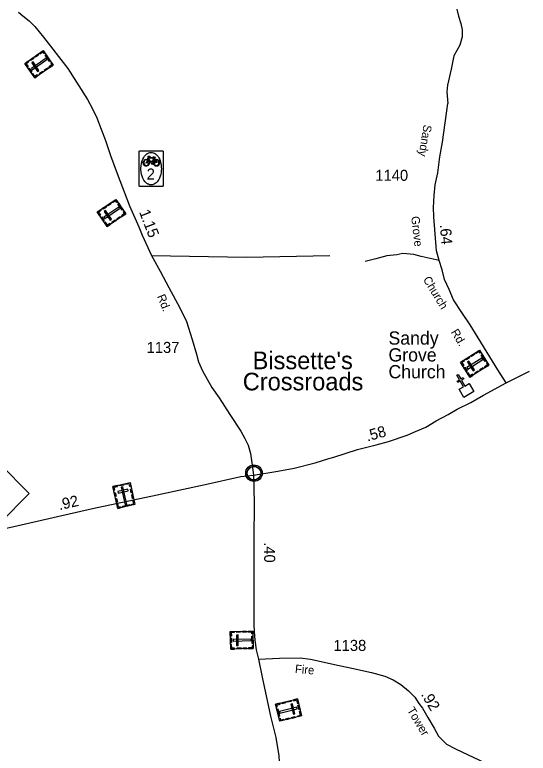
# Model space of a CAD drawing. Extents: x 2220236 to 2384410, y 720751 to 894131.
# Drawn here: x 2255753 to 2261578, y 766439 to 774813 of the extents above; entities that cross this region are included whole.
import ezdxf

# ---------------------------------------------------------------- set-up
doc = ezdxf.new("R2010")
doc.units = 0
doc.layers.add('Default', color=7, linetype='Continuous')

msp = doc.modelspace()

# ---------------------------------------------------------------- linework, layer by layer
at = {"layer": 'Default'}
for points in [[(2260769.2, 774876.3), (2260785.9, 774795.8), (2260812.7, 774711.9), (2260829.5, 774641.5), (2260829.5, 774561), (2260802.7, 774467), (2260735.6, 774346.3), (2260705.5, 774195.3), (2260661.9, 774014.2), (2260655.2, 773937), (2260665.3, 773807.7)], [(2255795.8, 774842.8), (2255846.3, 774801.2), (2255915.6, 774743.7), (2255980, 774680.3), (2256080.9, 774560.2), (2256354.5, 774204.9), (2256577.7, 773851.5), (2256635.9, 773744.7), (2256682.4, 773643.7), (2256781.4, 773385.5), (2256839.6, 773216.6), (2256915.3, 773010.8), (2257053.1, 772645.7), (2257159.8, 772408.8), (2257196.7, 772313.7), (2257303.4, 772084.6), (2257402.4, 771905.9), (2257499.4, 771719.5), (2257627.4, 771488.5), (2257703.1, 771333.1), (2257765.2, 771131.2), (2257813.7, 770962.3), (2257837, 770876.8), (2257881.6, 770773.9), (2257988.4, 770587.5), (2258073.8, 770467.1), (2258192.1, 770280.7), (2258318.3, 770090.4), (2258364.8, 770006.9), (2258399.8, 769931.2), (2258428.9, 769838), (2258442.4, 769733.2), (2258459.9, 769593.4)], [(2261328.7, 770638.3), (2261231.3, 770785.2), (2260920.7, 771296.1), (2260823.4, 771435), (2260730, 771580.1), (2260681.1, 771697.7), (2260630, 771811.1), (2260600.9, 771920.8), (2260568, 772024.5), (2260536.9, 772134.1), (2260505.3, 772519.6), (2260502.4, 772625.4), (2260511, 772761.4), (2260521.9, 772883.5), (2260552.6, 773021.7), (2260574.8, 773199.9), (2260607.3, 773368), (2260665.3, 773807.7)], [(2260568, 772024.5), (2260361.7, 772072.5), (2260281.4, 772093.8), (2260155.4, 772104.5), (2260085.6, 772091.8), (2259973.8, 772078.7), (2259848.1, 772045.7), (2259728.6, 772016.6)], [(2257303.4, 772084.6), (2258382.3, 772063.2), (2259328.6, 772084.5)], [(2261328.7, 770638.3), (2261593.6, 770771.2)], [(2258459.9, 769593.4), (2258737.4, 769636.1), (2258923.7, 769671), (2259162.4, 769733.2), (2259315.6, 769779.8), (2259373.9, 769795.3), (2259640.5, 769884.7), (2259851.1, 769935.3), (2259991.4, 769974.5), (2260203.5, 770046.3), (2260298.1, 770085.5), (2260415.6, 770134.5), (2260535.1, 770209), (2260670.1, 770278.1), (2260771.7, 770339.3), (2260925, 770414.5), (2261072.1, 770499.8), (2261328.7, 770638.3)], [(2253734.9, 768539), (2255161.1, 768878.8), (2256633.9, 769214.7), (2257369.4, 769370.1), (2257914.6, 769486.6), (2258319.4, 769575.3), (2258459.9, 769593.4)], [(2258459.9, 769593.4), (2258469.6, 769282.7), (2258463.8, 768857.5), (2258465.7, 768533.2), (2258465.7, 768290.5), (2258463.8, 768098.3), (2258465.7, 767894.4), (2258467.7, 767820.6), (2258475.4, 767721.6), (2258491, 767610.9), (2258518.1, 767506)], [(2258518.1, 767506), (2258558.9, 767302.2), (2258655.9, 766859.5), (2258714.1, 766616.7), (2258747.1, 766409), (2258752.9, 766341), (2258754.9, 766220.6), (2258751, 766106.1), (2258743.2, 766018.7), (2258725.8, 765925.5), (2258698.6, 765834.2), (2258624.8, 765624.5), (2258442.4, 765195.4), (2258310.5, 764816.8), (2258267.8, 764624.6), (2258230.9, 764430.4), (2258223.2, 764317.8), (2258205.7, 764082.8), (2258195.3, 763859.9), (2258183, 763612), (2258175.7, 763459.8), (2258177.3, 763287.2), (2258211.7, 762914.1), (2258236.2, 762721)], [(2258518.1, 767506), (2258756.8, 767515.7), (2258989.7, 767519.6), (2259108, 767506), (2259230, 767480.3), (2259381.3, 767446.1), (2259578.8, 767404.6), (2259800.8, 767353.3), (2259949.6, 767311.8), (2260047.2, 767270.4), (2260132.5, 767216.7), (2260217.9, 767145.9), (2260291.1, 767075.1), (2260337.4, 767004.3), (2260377.8, 766949.1), (2260440.6, 766843.9), (2260509.9, 766722.5), (2260561.9, 766630.9), (2260649.7, 766543), (2260754.6, 766486.8), (2260825.3, 766452.7), (2261091.2, 766328.2)]]:
    msp.add_lwpolyline(points, dxfattribs=at)
for points in [[(2255980, 774097.6), (2255866.2, 774261), (2256075.2, 774406.4), (2256189, 774243)], [(2256022.4, 774355.8), (2255986.9, 774331.1), (2255980.4, 774340.4), (2256015.9, 774365.2)], [(2256094.2, 774379.2), (2256084.7, 774372.7), (2256072.2, 774390.7), (2256039, 774367.7), (2256032.6, 774376.8), (2256075.2, 774406.4)], [(2256146.7, 774283.6), (2256098.2, 774353.3), (2256107.6, 774359.8), (2256156.1, 774290.1)], [(2255901.8, 774285.8), (2255908.3, 774276.5), (2255881.9, 774258.1), (2255905, 774224.8), (2255895.9, 774218.5), (2255866.3, 774261.1)], [(2255968.3, 774318.2), (2255932.7, 774293.4), (2255926.2, 774302.8), (2255961.8, 774327.5)], [(2255941.7, 774203.8), (2255952.4, 774188.5), (2256118.9, 774304.3), (2256108.2, 774319.6)], [(2256012.5, 774169.9), (2256027.9, 774180.6), (2255960.6, 774277.3), (2255945.3, 774266.6)], [(2256170, 774270.1), (2256160.6, 774263.6), (2256173.2, 774245.5), (2256140, 774222.4), (2256146.4, 774213.3), (2256189, 774243)], [(2255937.7, 774158.4), (2255908.1, 774200.9), (2255917.4, 774207.4), (2255947, 774164.9)], [(2256131.6, 774203), (2256096, 774178.3), (2256089.5, 774187.6), (2256125.1, 774212.4)], [(2256015.5, 774122.3), (2256009, 774131.6), (2255982.6, 774113.2), (2255959.5, 774146.5), (2255950.3, 774140.2), (2255980, 774097.6)], [(2256076.4, 774164.7), (2256040.9, 774139.9), (2256034.4, 774149.3), (2256069.9, 774174)], [(2257174.9, 773271.4), (2257175.7, 773271.5), (2257208.8, 773271.5), (2257392.1, 773271.5), (2257425.2, 773271.4), (2257426.3, 773271.3), (2257427, 773271.2), (2257427.7, 773271.1), (2257428.5, 773270.9), (2257429.2, 773270.6), (2257430.5, 773270), (2257431.1, 773269.6), (2257431.7, 773269.1), (2257432.5, 773268.5), (2257433.4, 773267.5), (2257434, 773266.7), (2257434.3, 773266.3), (2257434.5, 773265.9), (2257434.8, 773265.4), (2257435, 773265), (2257435.2, 773264.5), (2257435.4, 773263.8), (2257435.7, 773262.8), (2257435.8, 773261.9), (2257435.8, 773261.6), (2257435.9, 773261.2), (2257435.9, 773227.7), (2257435.9, 772907.8), (2257435.9, 772874.7), (2257435.8, 772873.6), (2257435.7, 772872.9), (2257435.5, 772872.2), (2257435.3, 772871.4), (2257435.1, 772870.7), (2257434.4, 772869.4), (2257434, 772868.8), (2257433.6, 772868.2), (2257433, 772867.4), (2257432.5, 772867), (2257431.9, 772866.5), (2257431.6, 772866.3), (2257431.1, 772865.9), (2257430.7, 772865.6), (2257430.3, 772865.4), (2257429.8, 772865.1), (2257428.9, 772864.7), (2257428.2, 772864.5), (2257427.3, 772864.2), (2257426.8, 772864.2), (2257426.4, 772864.1), (2257426, 772864.1), (2257425.6, 772864), (2257425.1, 772864), (2257392.1, 772864), (2257208.8, 772864), (2257175.8, 772864), (2257175.1, 772864.1), (2257174.6, 772864.1), (2257173.9, 772864.2), (2257173.2, 772864.4), (2257172.5, 772864.6), (2257171.8, 772864.8), (2257171, 772865.2), (2257170.4, 772865.5), (2257169.8, 772865.9), (2257169.2, 772866.3), (2257168.9, 772866.6), (2257168.5, 772866.9), (2257168.2, 772867.2), (2257167.8, 772867.7), (2257167.4, 772868), (2257167.1, 772868.5), (2257166.8, 772869), (2257166.5, 772869.4), (2257166.2, 772869.9), (2257166, 772870.5), (2257165.8, 772871), (2257165.7, 772871.3), (2257165.5, 772871.6), (2257165.5, 772871.8), (2257165.4, 772872), (2257165.4, 772872.3), (2257165.3, 772872.5), (2257165.2, 772872.8), (2257165.2, 772873), (2257165.2, 772873.3), (2257165.1, 772873.5), (2257165.1, 772873.7), (2257165.1, 772874), (2257165, 772874.6), (2257165, 772907.8), (2257165, 773227.7), (2257165, 773260.7), (2257165.1, 773261.9), (2257165.2, 773262.5), (2257165.4, 773263.3), (2257165.6, 773264), (2257165.9, 773264.7), (2257166.5, 773266.1), (2257166.9, 773266.7), (2257167.3, 773267.3), (2257168, 773268), (2257169, 773269), (2257169.8, 773269.6), (2257170.2, 773269.8), (2257170.6, 773270.1), (2257171.1, 773270.3), (2257171.5, 773270.5), (2257172, 773270.7), (2257172.7, 773271), (2257173.7, 773271.2), (2257174.5, 773271.4)], [(2257300.4, 772883.5), (2257295.8, 772883.7), (2257291.4, 772884.1), (2257281.4, 772885.8), (2257270.2, 772889.9), (2257263.7, 772893.1), (2257258.3, 772896.1), (2257252.7, 772900), (2257244.7, 772905.9), (2257231, 772919.7), (2257217.5, 772937.7), (2257205.6, 772960.9), (2257197.4, 772981.7), (2257192.1, 773002.2), (2257186.5, 773033), (2257184.6, 773057.4), (2257184.5, 773069.3), (2257184.7, 773078), (2257185, 773084.2), (2257185.7, 773093.5), (2257187.1, 773107.8), (2257189.7, 773122.4), (2257191.7, 773131.8), (2257193.1, 773137.1), (2257195.8, 773146.7), (2257198.3, 773155.2), (2257206.2, 773175.7), (2257216, 773194.2), (2257226.8, 773209.8), (2257236.4, 773221.6), (2257247.8, 773232.4), (2257256.8, 773238.3), (2257261.4, 773241.1), (2257266.6, 773243.9), (2257275.2, 773247.8), (2257285.5, 773250.5), (2257294.9, 773252), (2257302.6, 773252.1), (2257313.5, 773251), (2257324.9, 773247.9), (2257337.9, 773242.3), (2257349.1, 773235.4), (2257358.9, 773227.1), (2257369.6, 773216.1), (2257378.3, 773204.7), (2257386.8, 773190.8), (2257394, 773177.2), (2257401.1, 773159.9), (2257406.7, 773141.9), (2257410.7, 773124.9), (2257413.7, 773108.3), (2257415.2, 773093.7), (2257415.7, 773085.6), (2257416.7, 773066.6), (2257415.8, 773046.3), (2257413, 773022.7), (2257408.8, 773002), (2257403, 772981.1), (2257395.1, 772960.9), (2257386, 772943.4), (2257377.5, 772930.2), (2257368.6, 772918.8), (2257357.4, 772907.1), (2257347.1, 772898.8), (2257335.8, 772892.3), (2257324.4, 772887.4), (2257317.3, 772885.5), (2257313.1, 772884.8), (2257309.7, 772884.1), (2257305.8, 772883.8)], [(2257319.9, 773198.2), (2257344, 773201.1), (2257345.8, 773199.2), (2257344.4, 773195.5), (2257338.4, 773193.7), (2257336.9, 773190.4), (2257347, 773173.3), (2257361.5, 773174), (2257374.3, 773171.1), (2257385.6, 773162.6), (2257390.9, 773154), (2257393.5, 773149.4), (2257395.3, 773141.6), (2257395.7, 773133.4), (2257394.7, 773124.9), (2257392.9, 773118.4), (2257389.2, 773111.5), (2257385.7, 773106.3), (2257379, 773100.9), (2257372.9, 773097.3), (2257364.5, 773095.3), (2257359.2, 773095), (2257348.4, 773096.7), (2257341.5, 773100.2), (2257338.2, 773103), (2257333, 773109.5), (2257329.6, 773115.6), (2257325, 773127.8), (2257323.9, 773133.7), (2257331.3, 773128.4), (2257337.1, 773118.5), (2257341.3, 773111.8), (2257346.6, 773108), (2257354.8, 773104.7), (2257360.8, 773104.5), (2257369, 773106.3), (2257376.5, 773110.6), (2257382, 773115.9), (2257386.2, 773123.1), (2257387.7, 773133.1), (2257387.4, 773141.3), (2257385.6, 773148), (2257382.1, 773154.1), (2257378.5, 773158.4), (2257372.5, 773162.9), (2257366.8, 773164.7), (2257357.5, 773166.5), (2257351, 773167.2), (2257368.5, 773137.6), (2257331.3, 773128.4), (2257323.9, 773133.7), (2257358.1, 773139.8), (2257343.9, 773164.3), (2257334, 773153.7), (2257331.2, 773135.2), (2257323.9, 773133.7), (2257324.3, 773141.5), (2257327.4, 773153.3), (2257332.9, 773161.5), (2257340.6, 773170.4), (2257335.7, 773180.9), (2257316.9, 773133), (2257324, 773133.7), (2257325, 773127.8), (2257316.5, 773126.8), (2257318.3, 773121.6), (2257323.4, 773118.9), (2257310.8, 773116.1), (2257307.7, 773119.9), (2257312.3, 773122.4), (2257267.6, 773173.5), (2257265.9, 773168.6), (2257272.1, 773160.3), (2257276.2, 773152.3), (2257279, 773143.7), (2257280.4, 773136.3), (2257279.6, 773128.8), (2257277.5, 773118.9), (2257272.6, 773110), (2257265.7, 773103.2), (2257258, 773098.4), (2257248.4, 773096.1), (2257241.4, 773095.5), (2257234.3, 773096.4), (2257221.9, 773103.9), (2257217.9, 773108.5), (2257212.2, 773118.8), (2257209.8, 773131.8), (2257209.6, 773141), (2257212, 773149.2), (2257215.6, 773156.5), (2257219.7, 773161.8), (2257225.8, 773167.8), (2257231.1, 773171.1), (2257238, 773173.2), (2257245, 773173.8), (2257260.3, 773172.2), (2257263.8, 773163.9), (2257259.1, 773145), (2257253, 773135), (2257244.2, 773130.9), (2257240.7, 773134.4), (2257255, 773148.9), (2257258.1, 773162.6), (2257254.9, 773164.1), (2257248.9, 773166), (2257239.3, 773166.3), (2257233.9, 773164.6), (2257226.4, 773160.3), (2257219.4, 773151), (2257216.2, 773141.3), (2257217.5, 773130.6), (2257220.3, 773120.7), (2257223.8, 773114.2), (2257228.8, 773110.3), (2257236.1, 773105.8), (2257242.5, 773104.7), (2257250.6, 773105.2), (2257258.4, 773108.5), (2257265.1, 773115.3), (2257269.4, 773123.4), (2257271.8, 773129.2), (2257272.5, 773136.6), (2257271.4, 773144.5), (2257267.7, 773153.6), (2257260.3, 773172.2), (2257267.9, 773193.9), (2257273.4, 773188.2), (2257270.4, 773179.7), (2257306, 773139.8), (2257305, 773144.9), (2257301.2, 773151.2), (2257302.9, 773152.7), (2257313.2, 773152.7), (2257311.2, 773145.3), (2257312.3, 773140.2), (2257331.2, 773187.8), (2257273.4, 773188.2), (2257267.9, 773193.9), (2257261.3, 773201), (2257267, 773207.7), (2257282.3, 773209.7), (2257288.4, 773204.9), (2257285.2, 773200.6), (2257275.8, 773201.6), (2257269.5, 773200.2), (2257270.9, 773198.9), (2257274.2, 773198.9), (2257272.7, 773195.7), (2257332, 773195.2), (2257332.3, 773196.6)], [(2256800.5, 772411.7), (2256689.4, 772576.9), (2256900.6, 772719.1), (2257011.8, 772553.9)], [(2256847, 772669.3), (2256811.1, 772645.1), (2256804.7, 772654.5), (2256840.7, 772678.7)], [(2256919.1, 772691.6), (2256909.6, 772685.2), (2256897.3, 772703.4), (2256863.8, 772680.8), (2256857.6, 772690.1), (2256900.6, 772719.1)], [(2256725.3, 772601.2), (2256731.6, 772591.8), (2256704.9, 772573.8), (2256727.6, 772540.1), (2256718.3, 772533.9), (2256689.4, 772577)], [(2256792.3, 772632.5), (2256756.4, 772608.3), (2256750, 772617.8), (2256786, 772641.9)], [(2256764, 772518.5), (2256774.4, 772503), (2256942.6, 772616.2), (2256932.2, 772631.7)], [(2256970.2, 772595.1), (2256922.8, 772665.5), (2256932.3, 772671.9), (2256979.6, 772601.5)], [(2256759.2, 772473.2), (2256730.2, 772516.2), (2256739.7, 772522.6), (2256768.6, 772479.6)], [(2256834.2, 772483.6), (2256849.7, 772494), (2256784, 772591.7), (2256768.5, 772581.3)], [(2256953.8, 772514.8), (2256917.8, 772490.6), (2256911.5, 772500.1), (2256947.4, 772524.2)], [(2256993.3, 772581.3), (2256983.7, 772574.9), (2256996, 772556.6), (2256962.5, 772534.1), (2256968.7, 772524.8), (2257011.8, 772553.8)], [(2256836.4, 772435.9), (2256830.1, 772445.3), (2256803.4, 772427.4), (2256780.8, 772461), (2256771.5, 772454.8), (2256800.5, 772411.7)], [(2256898, 772477.3), (2256862, 772453.1), (2256855.7, 772462.6), (2256891.6, 772486.7)], [(2260916.2, 770703.6), (2260809.3, 770871.5), (2261024.2, 771008.2), (2261131, 770840.3)], [(2261041.9, 770980.3), (2261032.3, 770974.1), (2261020.4, 770992.7), (2260986.3, 770971), (2260980.4, 770980.4), (2261024.2, 771008.2)], [(2260913.7, 770924.5), (2260877.1, 770901.2), (2260871, 770910.8), (2260907.5, 770934.1)], [(2260882.4, 770811.3), (2260892.4, 770795.5), (2261063.5, 770904.4), (2261053.5, 770920.1)], [(2260969.3, 770959.8), (2260932.7, 770936.6), (2260926.6, 770946.2), (2260963.2, 770969.4)], [(2261090.5, 770882.6), (2261045, 770954.2), (2261054.6, 770960.3), (2261100.1, 770888.7)], [(2260845.9, 770894.9), (2260852, 770885.3), (2260824.8, 770868), (2260846.6, 770833.8), (2260837.2, 770827.8), (2260809.3, 770871.6)], [(2260951.7, 770774.5), (2260967.5, 770784.6), (2260904.3, 770883.9), (2260888.5, 770873.9)], [(2261113.2, 770868.1), (2261103.5, 770862), (2261115.4, 770843.4), (2261081.3, 770821.7), (2261087.2, 770812.3), (2261131, 770840.2)], [(2260876.5, 770766.1), (2260848.6, 770809.8), (2260858.3, 770815.9), (2260886.1, 770772.2)], [(2260952.7, 770726.8), (2260946.7, 770736.4), (2260919.5, 770719.1), (2260897.7, 770753.3), (2260888.3, 770747.4), (2260916.2, 770703.6)], [(2261015.3, 770766.6), (2260978.8, 770743.4), (2260972.7, 770753), (2261009.2, 770776.2)], [(2261072, 770802.7), (2261035.5, 770779.4), (2261029.4, 770789), (2261065.9, 770812.3)], [(2260794.7, 770566), (2260843.9, 770594.7), (2260805.7, 770660.6), (2260778, 770644.5), (2260770, 770658.3), (2260797.7, 770674.4), (2260767.5, 770726.4), (2260781.4, 770734.5), (2260811.6, 770682.4), (2260839.3, 770698.5), (2260847.3, 770684.7), (2260819.6, 770668.6), (2260857.8, 770602.7), (2260907.7, 770631.6), (2260961.1, 770539.5), (2260848.1, 770474)], [(2255250.1, 769384.8), (2255583.1, 769717.8), (2255916.1, 769384.8), (2255583.1, 769051.8)], [(2258389.3, 769626.9), (2258390.3, 769632.4), (2258392.1, 769639), (2258395, 769646.2), (2258398, 769652), (2258401.3, 769657.7), (2258405.1, 769662.8), (2258409, 769667.2), (2258413.6, 769671.8), (2258419.1, 769676.4), (2258424.6, 769680), (2258429.4, 769682.9), (2258434.5, 769685.4), (2258440, 769687.6), (2258445.6, 769689.5), (2258449.9, 769690.6), (2258454.8, 769691.4), (2258458.9, 769692.1), (2258465.3, 769692.3), (2258469.7, 769692.2), (2258475.4, 769692), (2258480.3, 769691.3), (2258485.2, 769690.3), (2258490.2, 769688.8), (2258495.4, 769686.9), (2258502, 769684), (2258508.3, 769680.5), (2258513.3, 769677), (2258518.5, 769672.9), (2258521.8, 769669.8), (2258525.9, 769665.4), (2258529.8, 769660.7), (2258532.9, 769656.1), (2258536, 769651.1), (2258538.4, 769646), (2258540.5, 769641), (2258542, 769635.9), (2258543.3, 769631.3), (2258544.4, 769625.3), (2258545.1, 769620.6), (2258545.3, 769614.6), (2258545.1, 769608.8), (2258544.6, 769603.1), (2258543.6, 769597.6), (2258542, 769591.5), (2258540.1, 769585.6), (2258537.8, 769580.6), (2258534.6, 769574.6), (2258531.4, 769569.3), (2258527.9, 769564.6), (2258523.7, 769559.8), (2258518.4, 769554.9), (2258513.4, 769550.7), (2258508.4, 769547.3), (2258504, 769544.8), (2258497.2, 769541.5), (2258490.1, 769538.8), (2258484.1, 769537.4), (2258477.5, 769536.1), (2258473.1, 769535.6), (2258468.6, 769535.3), (2258463, 769535.3), (2258458.7, 769535.8), (2258453.1, 769536.5), (2258447.2, 769537.8), (2258442.6, 769539.1), (2258437.4, 769541), (2258432.8, 769543), (2258428.9, 769545.2), (2258422.1, 769549.3), (2258416.5, 769553.6), (2258411.6, 769558), (2258407.2, 769562.9), (2258404, 769566.9), (2258401, 769571), (2258396.9, 769578.1), (2258395.2, 769581.7), (2258393.5, 769585.7), (2258390.9, 769593.9), (2258389.3, 769600.9), (2258388.7, 769606.1), (2258388.3, 769612.4), (2258388.3, 769617.1), (2258388.8, 769623.6)], [(2256866.5, 769464.3), (2257060.9, 769506.9), (2257115.5, 769258.2), (2256921, 769215.6)], [(2257070.3, 769464.6), (2257059.2, 769462.1), (2257052.3, 769493.6), (2257012.7, 769484.9), (2257010.3, 769495.8), (2257061, 769506.9)], [(2256875.7, 769422), (2256886.8, 769424.4), (2256879.9, 769455.8), (2256919.5, 769464.5), (2256917.2, 769475.4), (2256866.5, 769464.3)], [(2256920.9, 769406.5), (2256924.9, 769388.3), (2257039.9, 769413.5), (2257035.9, 769431.8)], [(2256938.8, 769480.1), (2256989.4, 769491.2), (2256991.9, 769480.1), (2256941.2, 769469)], [(2256979.2, 769459), (2256961, 769455), (2257004.4, 769256.9), (2257022.7, 769260.9)], [(2257074.8, 769390.8), (2257065.5, 769433.1), (2257076.6, 769435.5), (2257085.9, 769393.2)], [(2256891.6, 769349.5), (2256882.3, 769391.8), (2256893.4, 769394.3), (2256902.7, 769352)], [(2256906, 769283.9), (2256896.7, 769326.2), (2256907.8, 769328.6), (2256917.1, 769286.3)], [(2257088.9, 769326.4), (2257079.6, 769368.7), (2257090.7, 769371.1), (2257100, 769328.8)], [(2256953.3, 769222.7), (2256950.8, 769233.9), (2256929.3, 769229.2), (2256920.7, 769268.7), (2256909.8, 769266.3), (2256920.9, 769215.6)], [(2256974.7, 769239.1), (2257057.6, 769257.3), (2257060, 769246.1), (2256977.1, 769227.9)], [(2257083.1, 769251.1), (2257080.6, 769262.3), (2257102.1, 769267), (2257093.5, 769306.5), (2257104.3, 769308.9), (2257115.5, 769258.2)], [(2258203.3, 767618.9), (2258198.3, 767818), (2258452.9, 767824.4), (2258457.9, 767625.4)], [(2258315, 767809.6), (2258271.7, 767808.5), (2258271.4, 767819.9), (2258314.7, 767820.9)], [(2258380.9, 767811.2), (2258337.6, 767810.1), (2258337.3, 767821.5), (2258380.6, 767822.6)], [(2258453.7, 767791.3), (2258442.2, 767791), (2258441.7, 767813), (2258401.3, 767812), (2258401, 767823.1), (2258452.9, 767824.4)], [(2258241.7, 767819.1), (2258242, 767807.8), (2258209.8, 767807), (2258210.8, 767766.4), (2258199.7, 767766.1), (2258198.4, 767818)], [(2258201.5, 767693), (2258200.2, 767744.8), (2258211.6, 767745.1), (2258212.9, 767693.3)], [(2258270.4, 767661.5), (2258289, 767661.9), (2258286, 767779.6), (2258267.4, 767779.2)], [(2258445, 767682.5), (2258442.8, 767767.3), (2258454.2, 767767.6), (2258456.4, 767682.8)], [(2258246.7, 767620), (2258246.4, 767631.4), (2258214.2, 767630.6), (2258213.2, 767671.1), (2258202, 767670.8), (2258203.3, 767618.9)], [(2258229.9, 767728.7), (2258230.4, 767710), (2258433.1, 767715.1), (2258432.6, 767733.8)], [(2258457, 767658.4), (2258445.5, 767658.1), (2258446.1, 767636.2), (2258405.7, 767635.1), (2258406, 767624), (2258457.8, 767625.3)], [(2258320.8, 767621.9), (2258277.5, 767620.8), (2258277.2, 767632.2), (2258320.5, 767633.3)], [(2258388, 767623.6), (2258344.7, 767622.5), (2258344.4, 767633.9), (2258387.7, 767635)], [(2258958.8, 767055.9), (2259007.8, 766862.9), (2258760.9, 766800.3), (2258712, 766993.3)], [(2258720.2, 766961.3), (2258731.3, 766964.1), (2258725.9, 766985.4), (2258765.1, 766995.3), (2258762.4, 767006.1), (2258712.1, 766993.4)], [(2258779.8, 767010.5), (2258821.8, 767021.2), (2258824.6, 767010.1), (2258782.6, 766999.5)], [(2258845, 767027), (2258886.9, 767037.7), (2258889.7, 767026.6), (2258847.8, 767016)], [(2258902.9, 766999.6), (2258884.8, 766995), (2258913.7, 766880.9), (2258931.8, 766885.5)], [(2258916.9, 767045.2), (2258919.6, 767034.2), (2258950.8, 767042.2), (2258960.8, 767002.8), (2258971.6, 767005.6), (2258958.8, 767055.9)], [(2258977, 766984.1), (2258989.8, 766933.8), (2258978.7, 766931), (2258966, 766981.3)], [(2258737.3, 766940.4), (2258758.1, 766858.2), (2258747.1, 766855.4), (2258726.2, 766937.6)], [(2258957.2, 766943), (2258952.6, 766961.1), (2258756.1, 766911.3), (2258760.7, 766893.2)], [(2258965.8, 766852.2), (2258963, 766863.2), (2258994.2, 766871.1), (2258984.2, 766910.4), (2258995, 766913.1), (2259007.7, 766862.8)], [(2258752.8, 766832.4), (2258763.9, 766835.3), (2258769.3, 766813.9), (2258808.5, 766823.9), (2258811.3, 766813.1), (2258760.9, 766800.3)], [(2258828.2, 766829.1), (2258870.2, 766839.8), (2258873, 766828.7), (2258831, 766818.1)], [(2258892.1, 766845.3), (2258934.1, 766855.9), (2258936.9, 766844.9), (2258894.9, 766834.2)]]:
    msp.add_lwpolyline(points, close=True, dxfattribs=at)
for centre, radius in [((2258467, 769614.4), 94.3), ((2258466.7, 769614.7), 76.7)]:
    msp.add_circle(centre, radius, dxfattribs=at)

# ---------------------------------------------------------------- texts
for s, height, rotation, p in [('Sandy', 95, 260.60564, (2260391.8, 773570.4)), ('1.15', 125, 291.18152, (2257161.8, 772576.5)), ('Grove', 95, 276.52581, (2260249.6, 772523.3)), ('.64', 125, 274.68631, (2260575.1, 772432.4)), ('Church', 95, 301.29746, (2260380.9, 771812)), ('Rd.', 95, 291.54871, (2257366, 771621.1)), ('Rd.', 95, 301.29746, (2260697, 771214.1)), ('.58', 125, 15.60204, (2259753.3, 769972.9)), ('.92', 125, 12.84807, (2256260.4, 769193.6)), ('.40', 125, 270.34289, (2258581.2, 768831.2)), ('Fire', 95, 355.05883, (2258929, 767350)), ('.92', 125, 300.83482, (2260357.5, 767104.9)), ('Tower', 95, 300.83483, (2260199.9, 766927.3))]:
    msp.add_text(s, height=height, rotation=rotation, dxfattribs=at).set_placement(p)
for s, height, p in [('2', 125, (2257249.8, 772944.3)), ('1140', 125, (2259843.7, 772929.6)), ('Sandy', 150, (2259992.8, 771071.9)), ('1137', 125, (2257249, 770978.1)), ("Bissette's", 200, (2258451.7, 770793.3)), ('Grove ', 150, (2259992.8, 770880.9)), ('Church', 150, (2259992.8, 770689.9)), ('Crossroads', 200, (2258339.8, 770553.3)), ('1138', 125, (2259368.5, 767598.9))]:
    msp.add_text(s, height=height, dxfattribs=at).set_placement(p)

doc.saveas('drawing.dxf')
